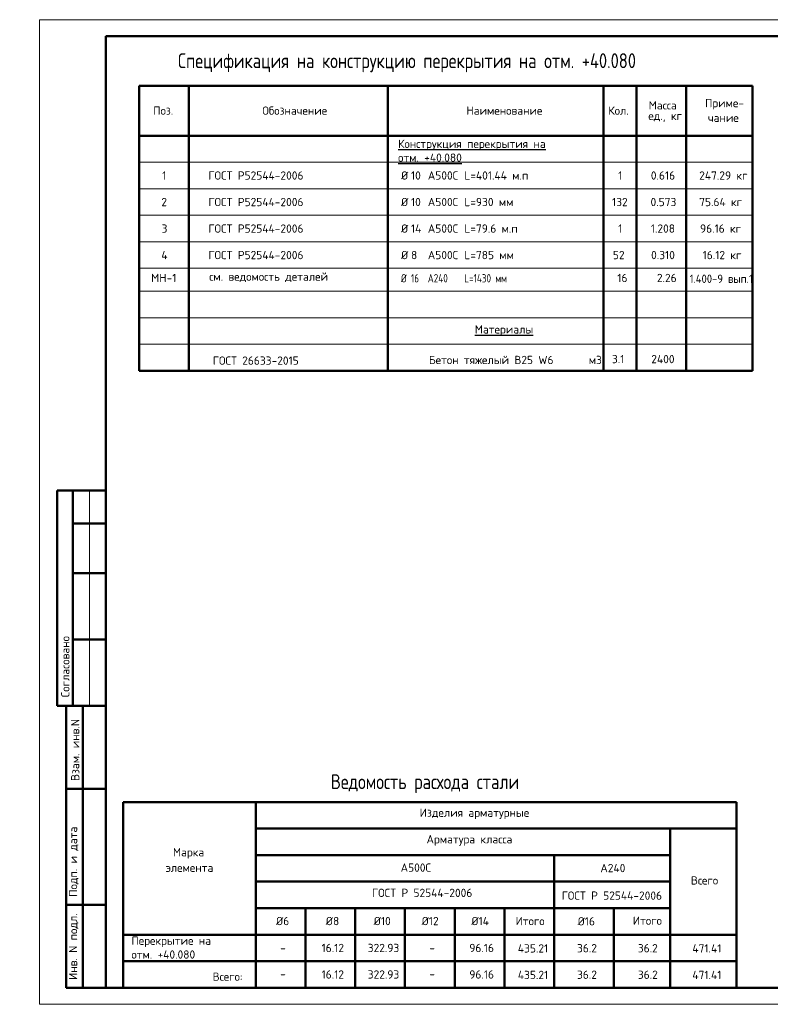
# Model space of a CAD drawing. Header units: millimetres. Extents: x 40580 to 1930067, y -240640 to 81020.
# Tile 537 of 656: x 1272214 to 1294848, y -239550 to -209850. Entities that reach past the tile are written whole.
import ezdxf

# ---------------------------------------------------------------- set-up
doc = ezdxf.new("R2010")
doc.units = ezdxf.units.MM
for name, color, linetype, lineweight in [('Standard', 7, 'Continuous', 25), ('Позиционная метка номер позиции', 7, 'Continuous', 13), ('Текст_ общее', 7, 'Continuous', 25)]:
    doc.layers.add(name, color=color, linetype=linetype, lineweight=lineweight)
doc.styles.add('GOST 2.304', font='isocpeur.ttf', dxfattribs={"width": 0.8})
doc.styles.add('ISOCPEUR', font='isocpeur.ttf')

msp = doc.modelspace()

# ---------------------------------------------------------------- linework, layer by layer
at = {"layer": 'Standard', "color": 7, "linetype": 'Continuous', "lineweight": 50, "transparency": 33554687}
for p, q in [((1275813.7, -211849.7), (1294313.7, -211849.7)), ((1275813.7, -220440), (1275813.7, -211849.7)), ((1277313.7, -211849.7), (1277313.7, -220440)), ((1283313.7, -211849.7), (1283313.7, -220440)), ((1289813.7, -211849.7), (1289813.7, -220440)), ((1290813.7, -211849.7), (1290813.7, -220440)), ((1292313.7, -211849.7), (1292313.7, -220440)), ((1294313.7, -211849.7), (1294313.7, -220440)), ((1275813.7, -213349.7), (1294313.7, -213349.7)), ((1275813.7, -220440), (1294313.7, -220440)), ((1274813.7, -224049.7), (1273340.6, -224049.7)), ((1273340.6, -224049.7), (1273340.6, -230549.7)), ((1273340.6, -224049.7), (1273340.6, -230549.7)), ((1273813.7, -224049.7), (1273813.7, -230549.7)), ((1274813.7, -225049.7), (1273813.7, -225049.7)), ((1274813.7, -226549.7), (1273813.7, -226549.7)), ((1274813.7, -228549.7), (1273813.7, -228549.7)), ((1273340.6, -230549.7), (1274813.7, -230549.7)), ((1273613.7, -239049.7), (1273613.7, -230549.7)), ((1273613.7, -239049.7), (1273613.7, -230549.7)), ((1274113.7, -239049.7), (1274113.7, -230549.7)), ((1273613.7, -233049.7), (1274813.7, -233049.7)), ((1275331.3, -233449.7), (1275331.3, -239049.7)), ((1275331.3, -233449.7), (1293831.3, -233449.7)), ((1279331.3, -233449.7), (1279331.3, -239049.7)), ((1293831.3, -233449.7), (1293831.3, -239049.7)), ((1279331.3, -234249.7), (1293831.3, -234249.7)), ((1291831.3, -234249.7), (1291831.3, -239049.7)), ((1293831.3, -234249.7), (1293831.3, -239049.7)), ((1279331.3, -235049.7), (1279331.3, -239049.7)), ((1279331.3, -235049.7), (1291831.3, -235049.7)), ((1288331.3, -235049.7), (1288331.3, -239049.7)), ((1279331.3, -235849.7), (1291831.3, -235849.7)), ((1273613.7, -236549.7), (1274813.7, -236549.7)), ((1279331.3, -236649.7), (1279331.3, -239049.7)), ((1279331.3, -236649.7), (1279331.3, -239049.7)), ((1279331.3, -236649.7), (1279331.3, -239049.7)), ((1279331.3, -236649.7), (1279331.3, -239049.7)), ((1279331.3, -236649.7), (1279331.3, -239049.7)), ((1279331.3, -236649.7), (1291831.3, -236649.7)), ((1280831.3, -236649.7), (1280831.3, -239049.7)), ((1280831.3, -236649.7), (1280831.3, -239049.7)), ((1282331.3, -236649.7), (1282331.3, -239049.7)), ((1283831.3, -236649.7), (1283831.3, -239049.7)), ((1285331.3, -236649.7), (1285331.3, -239049.7)), ((1286831.3, -236649.7), (1286831.3, -239049.7)), ((1290126.5, -236649.7), (1290126.5, -239049.7)), ((1290126.5, -236649.7), (1290126.5, -239049.7)), ((1275331.3, -237449.7), (1293831.3, -237449.7)), ((1275331.3, -238249.7), (1293831.3, -238249.7)), ((1274813.7, -239049.7), (1273613.7, -239049.7))]:
    msp.add_line(p, q, dxfattribs=at)
at = {"layer": 'Standard', "color": 7, "linetype": 'Continuous', "lineweight": 13, "transparency": 33554687}
for p, q in [((1275813.7, -214149.7), (1294313.7, -214149.7)), ((1275813.7, -214149.7), (1275813.7, -214949.7)), ((1294313.7, -214149.7), (1275813.7, -214149.7)), ((1277313.7, -214149.7), (1277313.7, -214949.7)), ((1283313.7, -214149.7), (1283313.7, -214949.7)), ((1289813.7, -214149.7), (1289813.7, -214949.7)), ((1290813.7, -214149.7), (1290813.7, -214949.7)), ((1292313.7, -214149.7), (1292313.7, -214949.7)), ((1294313.7, -214149.7), (1294313.7, -214949.7)), ((1275813.7, -214949.7), (1294313.7, -214949.7)), ((1294313.7, -214949.7), (1275813.7, -214949.7)), ((1275813.7, -214949.7), (1275813.7, -215749.7)), ((1277313.7, -214949.7), (1277313.7, -215749.7)), ((1283313.7, -214949.7), (1283313.7, -215749.7)), ((1289813.7, -214949.7), (1289813.7, -215749.7)), ((1290813.7, -214949.7), (1290813.7, -215749.7)), ((1292313.7, -214949.7), (1292313.7, -215749.7)), ((1294313.7, -214949.7), (1294313.7, -215749.7)), ((1275813.7, -215749.7), (1294313.7, -215749.7)), ((1294313.7, -215749.7), (1275813.7, -215749.7)), ((1275813.7, -215749.7), (1275813.7, -216549.7)), ((1277313.7, -215749.7), (1277313.7, -216549.7)), ((1283313.7, -215749.7), (1283313.7, -216549.7)), ((1289813.7, -215749.7), (1289813.7, -216549.7)), ((1290813.7, -215749.7), (1290813.7, -216549.7)), ((1292313.7, -215749.7), (1292313.7, -216549.7)), ((1294313.7, -215749.7), (1294313.7, -216549.7)), ((1275813.7, -216549.7), (1294313.7, -216549.7)), ((1294313.7, -216549.7), (1275813.7, -216549.7)), ((1275813.7, -216549.7), (1275813.7, -217349.7)), ((1277313.7, -216549.7), (1277313.7, -217349.7)), ((1283313.7, -216549.7), (1283313.7, -217349.7)), ((1289813.7, -216549.7), (1289813.7, -217349.7)), ((1290813.7, -216549.7), (1290813.7, -217349.7)), ((1292313.7, -216549.7), (1292313.7, -217349.7)), ((1294313.7, -216549.7), (1294313.7, -217349.7)), ((1275813.7, -217349.7), (1294313.7, -217349.7)), ((1275813.7, -218040), (1294313.7, -218040)), ((1275813.7, -218840), (1294313.7, -218840)), ((1275813.7, -219640), (1294313.7, -219640)), ((1275813.7, -220440), (1294313.7, -220440)), ((1275813.7, -220440), (1294313.7, -220440)), ((1275813.7, -220440), (1294313.7, -220440)), ((1275813.7, -220440), (1294313.7, -220440)), ((1275813.7, -220440), (1294313.7, -220440)), ((1275813.7, -220440), (1294313.7, -220440)), ((1275813.7, -220440), (1294313.7, -220440)), ((1275813.7, -220440), (1294313.7, -220440)), ((1275813.7, -220440), (1294313.7, -220440)), ((1275813.7, -220440), (1294313.7, -220440)), ((1275813.7, -220440), (1294313.7, -220440)), ((1275813.7, -220440), (1294313.7, -220440)), ((1275813.7, -220440), (1294313.7, -220440)), ((1274313.7, -224049.7), (1274313.7, -230549.7)), ((1275331.3, -238249.7), (1293831.3, -238249.7)), ((1275331.3, -238249.7), (1293831.3, -238249.7)), ((1275331.3, -238249.7), (1293831.3, -238249.7)), ((1275331.3, -238249.7), (1293831.3, -238249.7)), ((1275331.3, -238249.7), (1293831.3, -238249.7)), ((1275331.3, -238249.7), (1293831.3, -238249.7)), ((1275331.3, -238249.7), (1293831.3, -238249.7)), ((1275331.3, -238249.7), (1293831.3, -238249.7)), ((1275331.3, -238249.7), (1293831.3, -238249.7))]:
    msp.add_line(p, q, dxfattribs=at)
msp.add_lwpolyline([(1272813.7, -239549.7), (1314813.7, -239549.7), (1314813.7, -209849.7), (1272813.7, -209849.7), (1272813.7, -239549.7)], close=True, dxfattribs=at)
at = {"layer": 'Standard', "color": 7, "linetype": 'Continuous', "lineweight": 50, "transparency": 33554687}
msp.add_lwpolyline([(1274813.7, -210349.7), (1314313.7, -210349.7), (1314313.7, -239049.7), (1274813.7, -239049.7), (1274813.7, -210349.7)], close=True, dxfattribs=at)

# ---------------------------------------------------------------- texts
at = {"layer": 'Standard', "color": 7, "linetype": 'Continuous', "lineweight": 50, "transparency": 33554687, "char_height": 450, "attachment_point": 7, "style": 'GOST 2.304'}
for s, insert, width in [('Спецификация\\~на\\~конструкцию\\~перекрытия\\~на\\~отм.\\~+40.080', (1276988.2, -211434.4), 14006.671), ('Ведомость\\~расхода\\~стали', (1281595.8, -233182), 6236.951)]:
    msp.add_mtext(s, dxfattribs=dict(at, insert=insert, width=width))
at = {"layer": 'Standard', "color": 7, "linetype": 'Continuous', "lineweight": 25, "transparency": 33554687, "attachment_point": 7, "style": 'ISOCPEUR'}
for s, insert, char_height, width in [('Масса', (1291180.4, -212558.5), 250, 888.965), ('Приме-', (1292879.9, -212558.5), 250, 1013.226), ('Поз.', (1276239.6, -212717.5), 250, 613.446), ('Обозначение', (1279530.4, -212717.5), 250, 1697.278), ('Наименование', (1285683, -212717.5), 250, 1866.052), ('Кол.', (1289963.6, -212717.5), 250, 622.388), ('ед.,\\~кг', (1291169.9, -212933.5), 250, 906.665), ('чание', (1292967.4, -212933.5), 250, 835.693), ('{\\LКонструкция\\~перекрытия\\~на\\~\\Pотм.\\~+40.080}', (1283624.3, -214135.9), 250, 5489.758), ('1', (1276509.6, -214674.7), 250, 231.561), ('ГОСТ\\~Р52544-2006', (1277903.7, -214674.7), 250, 2540.601), ('Ø', (1283713.7, -214674.7), 250, 288.007), ('10', (1284012.7, -214674.7), 250, 391.394), ('А500С', (1284520.5, -214674.7), 250, 906.482), ('L=401.44\\~м.п', (1285621.3, -214674.7), 250, 1758.936), ('1', (1290259.6, -214674.7), 250, 231.555), ('0.616', (1291245, -214674.7), 250, 764.343), ('247.29\\~кг', (1292703.3, -214674.7), 250, 1350.592), ('2', (1276484.6, -215474.7), 250, 284.839), ('ГОСТ\\~Р52544-2006', (1277903.7, -215474.7), 250, 2540.601), ('Ø', (1283713.7, -215474.7), 250, 288.007), ('10', (1284012.7, -215474.7), 250, 391.394), ('А500С', (1284520.5, -215474.7), 250, 906.482), ('L=930\\~мм', (1285621.3, -215474.7), 250, 1261.548), ('132', (1290076.2, -215474.7), 250, 604.51), ('0.573', (1291236.6, -215474.7), 250, 782.22), ('\\pxt4;75.64\\~кг', (1292703.3, -215474.7), 250, 1350.592), ('3', (1276492.9, -216274.7), 250, 267.139), ('ГОСТ\\~Р52544-2006', (1277903.7, -216274.7), 250, 2540.601), ('Ø', (1283713.7, -216274.7), 250, 288.007), ('14', (1284012.7, -216274.7), 250, 391.394), ('А500С', (1284520.5, -216274.7), 250, 906.482), ('L=79.6\\~м.п', (1285621.3, -216274.7), 250, 1634.503), ('1', (1290259.6, -216274.7), 250, 231.555), ('1.208', (1291245, -216274.7), 250, 764.343), ('96.16\\~кг', (1292728.3, -216274.7), 250, 1297.314), ('4', (1276484.6, -217074.7), 250, 284.839), ('ГОСТ\\~Р52544-2006', (1277903.7, -217074.7), 250, 2540.601), ('Ø', (1283713.7, -217074.7), 250, 288.007), ('8', (1284012.7, -217074.7), 250, 284.839), ('А500С', (1284520.5, -217074.7), 250, 906.482), ('L=785\\~мм', (1285621.3, -217074.7), 250, 1261.548), ('52', (1290101.2, -217074.7), 250, 551.233), ('0.310', (1291253.3, -217074.7), 250, 746.643), ('16.12\\~кг', (1292807.5, -217074.7), 250, 1137.665), ('см.\\~ведомость деталей', (1277928.7, -217765), 250, 3897.6), ('МН-1', (1276176.2, -217765), 250, 906.488), ('16', (1290234.6, -217765), 250, 284.833), ('2.26', (1291428.3, -217765), 250, 391.4), ('\\W0.93;1.400-9 вып.1', (1292414.3, -217789.7), 250, 2030.45), ('{\\LМатериалы}', (1285936.3, -219384.4), 250, 1528.503), ('ГОСТ\\~26633-2015', (1278037.4, -220257.8), 250, 2309.802), ('Бетон\\~тяжелый\\~В25\\~W6', (1284552.3, -220238.8), 250, 3198.016), ('м3', (1289372.9, -220238.8), 250, 426.984), ('3.1', (1290072.1, -220212.1), 250, 604.498), ('2400', (1291259.1, -220212.1), 250, 764.349), ('Изделия\\~арматурные', (1284275, -233963.6), 250, 2745.343), ('Арматура\\~класса', (1284481.3, -234763.6), 250, 2327.869), ('Марка', (1276833.8, -235155.4), 250, 888.965), ('Московская\\~область,\\~городской\\~округ\\~Звенигород,\\~район\\~', (1261117.9, -235382.7), 270, 8136.208), ('А500С', (1283701.3, -235551.6), 250, 906.482), ('элемента', (1276613, -235555.4), 250, 1333.093), ('А240', (1289722.6, -235565.8), 250, 906.482), ('Всего', (1292453.4, -235937.4), 250, 853.387), ('ГОСТ\\~Р\\~52544-2006', (1282836.7, -236312.6), 250, 2647.168), ('ГОСТ\\~Р\\~52544-2006', (1288556.9, -236395.7), 250, 2647.168), ('Ø6', (1279943.9, -237163.6), 250, 447.845), ('Ø8', (1281443.9, -237163.6), 250, 447.845), ('Ø10', (1282889.7, -237163.6), 250, 554.388), ('Ø12', (1284334.7, -237163.6), 250, 554.395), ('Ø14', (1285834.7, -237163.6), 250, 554.395), ('Итого', (1287165.7, -237163.6), 250, 906.665), ('Ø16', (1289038.9, -237171.5), 250, 607.672), ('Итого', (1290702.5, -237151.7), 250, 906.665), ('Перекрытие\\~на\\~\\Pотм. +40.080', (1275582.9, -238172.7), 250, 3748.7), ('-', (1280067.7, -237974.7), 250, 604.51), ('16.12', (1281316.7, -237974.7), 250, 657.788), ('322.93', (1282708.4, -237974.7), 250, 870.898), ('-', (1284567.7, -237974.7), 250, 604.51), ('96.16', (1285770.9, -237974.7), 250, 746.643), ('435.21', (1287235.1, -237988.3), 250, 959.76), ('36.2', (1289018.9, -237982.6), 250, 817.627), ('36.2', (1290854.1, -237982.6), 250, 817.627), ('471.41', (1292497.2, -237988.3), 250, 959.76), ('16.12', (1281316.7, -238774.7), 250, 657.788), ('322.93', (1282708.4, -238774.7), 250, 870.898), ('96.16', (1285770.9, -238774.7), 250, 746.643), ('435.21', (1287235.1, -238788.3), 250, 959.76), ('36.2', (1289018.9, -238782.6), 250, 817.627), ('36.2', (1290854.1, -238782.6), 250, 817.627), ('471.41', (1292497.2, -238788.3), 250, 959.76), ('Всего:', (1278032.6, -238840.8), 250, 905.554), ('-', (1280067.7, -238758.6), 250, 604.51), ('-', (1284567.7, -238758.6), 250, 604.51)]:
    msp.add_mtext(s, dxfattribs=dict(at, insert=insert, char_height=char_height, width=width))
at = {"layer": 'Standard', "color": 7, "linetype": 'Continuous', "lineweight": 50, "transparency": 33554687, "char_height": 250, "attachment_point": 7, "rotation": 90, "style": 'GOST 2.304'}
for s, insert, width in [('\\A1;{\\fISOCPEUR|i0|b0;\\H250.000000;\\W1.000000;\\C7;Согласовано}\\P', (1273713.7, -230288.3), 2071.875), ('\\A1;{\\fISOCPEUR|i0|b0;\\H250.000000;\\W1.000000;\\C7;Взам. инв.N}\\P', (1274011.7, -232813.9), 1909.099), ('\\A1;{\\fISOCPEUR|i0|b0;\\H250.000000;\\W1.000000;\\C7;Подп. и дата}\\P', (1273988.1, -236307.6), 2197.059), ('\\A1;{\\fISOCPEUR|i0|b0;\\H250.000000;\\W1.000000;\\C7;Инв. N подл.}\\P', (1273988.1, -238815.7), 2021.795)]:
    msp.add_mtext(s, dxfattribs=dict(at, insert=insert, width=width))
at = {"layer": 'Позиционная метка номер позиции', "color": 7, "linetype": 'Continuous', "lineweight": 25, "transparency": 33554687, "char_height": 250, "attachment_point": 7, "style": 'GOST 2.304'}
for s, insert, width in [('Ø', (1283712.1, -217775.1), 288.007), ('16', (1284011, -217775.1), 391.394), ('А240', (1284518.9, -217775.1), 906.482), ('L=1430\\~мм', (1285619.6, -217775.1), 1385.803)]:
    msp.add_mtext(s, dxfattribs=dict(at, insert=insert, width=width))
at = {"layer": 'Текст_ общее', "color": 7, "linetype": 'Continuous', "lineweight": 50, "transparency": 33554687, "insert": (1260800, -227162.2), "char_height": 450, "width": 10170.264, "attachment_point": 7, "style": 'GOST 2.304'}
msp.add_mtext('{\\LПринципиальная\\~схема\\~обрамления\\~проёмов}', dxfattribs=at)

doc.saveas('drawing.dxf')
